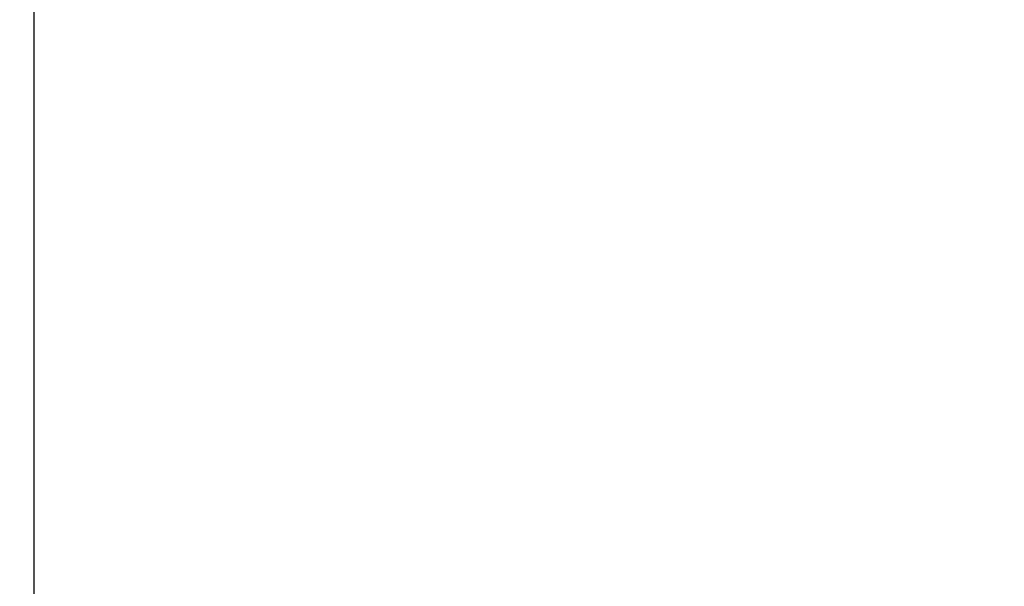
# Model space of a CAD drawing. Header units: metres. Extents: x 5.7 to 89.8, y 4 to 63.5.
# Tile 355 of 475: x 57.882 to 58.209, y 49.434 to 49.622. Entities that reach past the tile are written whole.
import ezdxf

# ---------------------------------------------------------------- set-up
doc = ezdxf.new("R2010")
doc.units = ezdxf.units.M
doc.header["$MEASUREMENT"] = 0
doc.layers.add('PDF17_wall', color=7, linetype='Continuous')

msp = doc.modelspace()

# ---------------------------------------------------------------- linework, layer by layer
at = {"layer": 'PDF17_wall', "lineweight": 25}
msp.add_lwpolyline([(32.82634000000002, 47.39192480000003), (38.73989680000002, 47.39192480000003), (42.92946880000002, 48.21057680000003), (47.12867200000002, 48.68250560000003), (57.88672240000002, 48.68250560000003), (57.88672240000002, 49.75156880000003), (58.21418320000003, 49.75156880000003), (58.21418320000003, 48.68250560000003), (58.54164400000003, 48.68250560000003), (58.54164400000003, 48.36467600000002)], dxfattribs=at)

doc.saveas('drawing.dxf')
